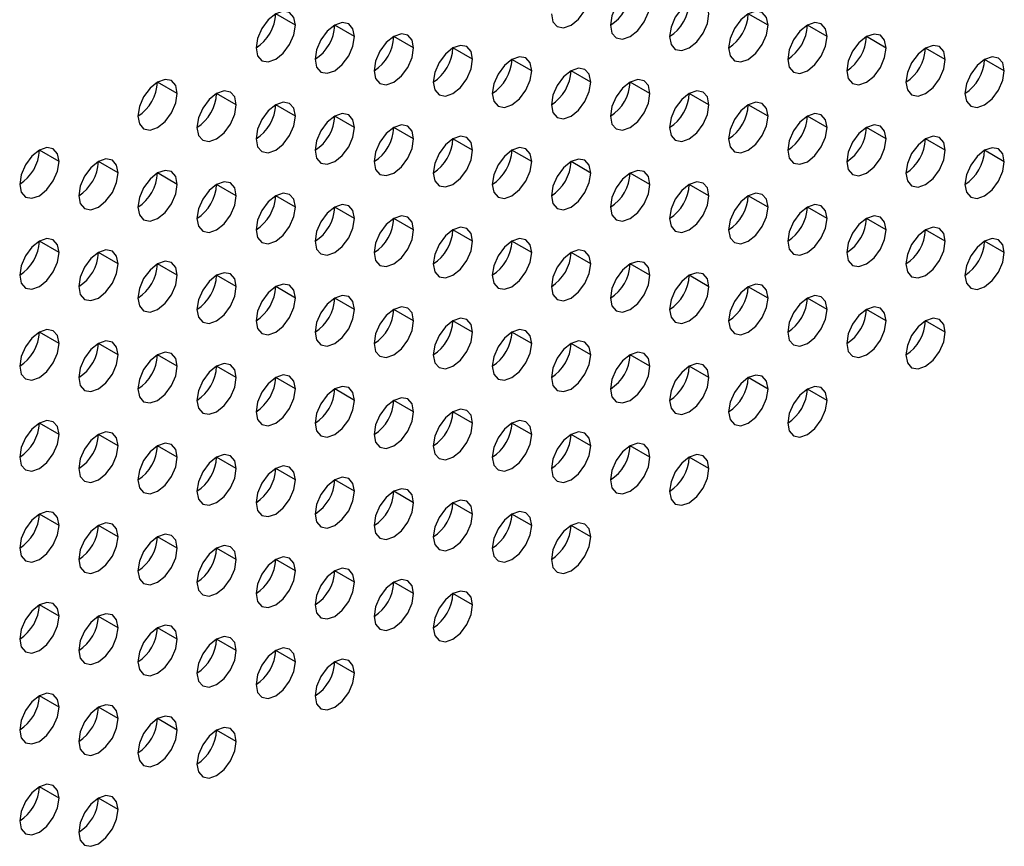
# Model space of a CAD drawing. Header units: millimetres. Extents: x 0 to 1118, y 0 to 864.
# Tile 258 of 397: x 971.8 to 975.33, y 689.58 to 692.55. Entities that reach past the tile are written whole.
import ezdxf

# ---------------------------------------------------------------- set-up
doc = ezdxf.new("R2010")
doc.units = ezdxf.units.MM

msp = doc.modelspace()

# ---------------------------------------------------------------- linework, layer by layer
at = {"color": 7, "linetype": 'Continuous', "lineweight": 25}
for p, q in [((972.7864, 692.5306), (972.7157, 692.5714)), ((974.4835, 692.5304), (974.4127, 692.5713)), ((972.9985, 692.4897), (972.9278, 692.5306)), ((974.6956, 692.4896), (974.6249, 692.5304)), ((973.2107, 692.4489), (973.14, 692.4897)), ((974.9077, 692.4487), (974.837, 692.4896)), ((973.4228, 692.4081), (973.3521, 692.4489)), ((975.1198, 692.4079), (975.0491, 692.4487)), ((973.6349, 692.3672), (973.5642, 692.408)), ((975.332, 692.367), (975.2613, 692.4079)), ((973.8471, 692.3264), (973.7763, 692.3672)), ((972.3621, 692.2857), (972.2914, 692.3265)), ((974.0592, 692.2855), (973.9885, 692.3263)), ((972.5743, 692.2448), (972.5036, 692.2856)), ((974.2713, 692.2447), (974.2006, 692.2855)), ((972.7864, 692.204), (972.7157, 692.2448)), ((974.4835, 692.2038), (974.4127, 692.2446)), ((972.9985, 692.1631), (972.9278, 692.204)), ((974.6956, 692.163), (974.6249, 692.2038)), ((973.2107, 692.1223), (973.14, 692.1631)), ((974.9077, 692.1221), (974.837, 692.1629)), ((973.4228, 692.0814), (973.3521, 692.1223)), ((975.1198, 692.0813), (975.0491, 692.1221)), ((971.9379, 692.0407), (971.8672, 692.0816)), ((973.6349, 692.0406), (973.5642, 692.0814)), ((975.332, 692.0404), (975.2613, 692.0813)), ((972.15, 691.9999), (972.0793, 692.0407)), ((973.8471, 691.9997), (973.7763, 692.0406)), ((972.3621, 691.9591), (972.2914, 691.9999)), ((974.0592, 691.9589), (973.9885, 691.9997)), ((972.5743, 691.9182), (972.5036, 691.959)), ((974.2713, 691.918), (974.2006, 691.9589)), ((972.7864, 691.8774), (972.7157, 691.9182)), ((974.4835, 691.8772), (974.4127, 691.918)), ((972.9985, 691.8365), (972.9278, 691.8773)), ((974.6956, 691.8364), (974.6249, 691.8772)), ((973.2107, 691.7957), (973.14, 691.8365)), ((974.9077, 691.7955), (974.837, 691.8363)), ((973.4228, 691.7548), (973.3521, 691.7956)), ((975.1198, 691.7547), (975.0491, 691.7955)), ((971.9379, 691.7141), (971.8672, 691.755)), ((973.6349, 691.714), (973.5642, 691.7548)), ((975.332, 691.7138), (975.2613, 691.7546)), ((972.15, 691.6733), (972.0793, 691.7141)), ((973.8471, 691.6731), (973.7763, 691.7139)), ((972.3621, 691.6324), (972.2914, 691.6733)), ((974.0592, 691.6323), (973.9885, 691.6731)), ((972.5743, 691.5916), (972.5036, 691.6324)), ((974.2713, 691.5914), (974.2006, 691.6323)), ((972.7864, 691.5507), (972.7157, 691.5916)), ((974.4835, 691.5506), (974.4127, 691.5914)), ((972.9985, 691.5099), (972.9278, 691.5507)), ((974.6956, 691.5097), (974.6249, 691.5506)), ((973.2107, 691.4691), (973.14, 691.5099)), ((974.9077, 691.4689), (974.837, 691.5097)), ((973.4228, 691.4282), (973.3521, 691.469)), ((975.1198, 691.428), (975.0491, 691.4689)), ((971.9379, 691.3875), (971.8672, 691.4283)), ((973.6349, 691.3874), (973.5642, 691.4282)), ((972.15, 691.3467), (972.0793, 691.3875)), ((973.8471, 691.3465), (973.7763, 691.3873)), ((972.3621, 691.3058), (972.2914, 691.3466)), ((974.0592, 691.3057), (973.9885, 691.3465)), ((972.5743, 691.265), (972.5036, 691.3058)), ((974.2713, 691.2648), (974.2006, 691.3056)), ((972.7864, 691.2241), (972.7157, 691.2649)), ((974.4835, 691.224), (974.4127, 691.2648)), ((972.9985, 691.1833), (972.9278, 691.2241)), ((974.6956, 691.1831), (974.6249, 691.2239)), ((973.2107, 691.1424), (973.14, 691.1833)), ((973.4228, 691.1016), (973.3521, 691.1424)), ((971.9379, 691.0609), (971.8672, 691.1017)), ((973.6349, 691.0607), (973.5642, 691.1016)), ((972.15, 691.0201), (972.0793, 691.0609)), ((973.8471, 691.0199), (973.7763, 691.0607)), ((972.3621, 690.9792), (972.2914, 691.02)), ((974.0592, 690.979), (973.9885, 691.0199)), ((972.5743, 690.9384), (972.5036, 690.9792)), ((974.2713, 690.9382), (974.2006, 690.979)), ((972.7864, 690.8975), (972.7157, 690.9383)), ((972.9985, 690.8567), (972.9278, 690.8975)), ((973.2107, 690.8158), (973.14, 690.8566)), ((973.4228, 690.775), (973.3521, 690.8158)), ((971.9379, 690.7343), (971.8672, 690.7751)), ((973.6349, 690.7341), (973.5642, 690.7749)), ((972.15, 690.6934), (972.0793, 690.7343)), ((973.8471, 690.6933), (973.7763, 690.7341)), ((972.3621, 690.6526), (972.2914, 690.6934)), ((972.5743, 690.6117), (972.5036, 690.6526)), ((972.7864, 690.5709), (972.7157, 690.6117)), ((972.9985, 690.53), (972.9278, 690.5709)), ((973.2107, 690.4892), (973.14, 690.53)), ((973.4228, 690.4484), (973.3521, 690.4892)), ((971.9379, 690.4077), (971.8672, 690.4485)), ((972.15, 690.3668), (972.0793, 690.4076)), ((972.3621, 690.326), (972.2914, 690.3668)), ((972.5743, 690.2851), (972.5036, 690.3259)), ((972.7864, 690.2443), (972.7157, 690.2851)), ((972.9985, 690.2034), (972.9278, 690.2443)), ((971.9379, 690.0811), (971.8672, 690.1219)), ((972.15, 690.0402), (972.0793, 690.081)), ((972.3621, 689.9994), (972.2914, 690.0402)), ((972.5743, 689.9585), (972.5036, 689.9993)), ((971.9379, 689.7544), (971.8672, 689.7953)), ((972.15, 689.7136), (972.0793, 689.7544))]:
    msp.add_line(p, q, dxfattribs=at)
at = {"color": 7, "linetype": 'Continuous', "lineweight": 25, "flags": 128}
for points in [[(973.7056, 692.5713), (973.711, 692.5432), (973.7263, 692.5256), (973.7493, 692.5211), (973.7763, 692.5305), (973.8034, 692.5523), (973.8263, 692.5833), (973.8417, 692.6186), (973.8471, 692.653)], [(974.0592, 692.6121), (974.0538, 692.6403), (974.0385, 692.6579), (974.0155, 692.6624), (973.9885, 692.653), (973.9614, 692.6311), (973.9385, 692.6002), (973.9232, 692.5648), (973.9178, 692.5305)], [(973.9178, 692.5305), (973.9232, 692.5023), (973.9385, 692.4847), (973.9614, 692.4802), (973.9885, 692.4897), (974.0155, 692.5115), (974.0385, 692.5424), (974.0538, 692.5778), (974.0592, 692.6121)], [(974.2713, 692.5713), (974.2659, 692.5994), (974.2506, 692.6171), (974.2277, 692.6215), (974.2006, 692.6121), (974.1736, 692.5903), (974.1506, 692.5593), (974.1353, 692.524), (974.1299, 692.4896)], [(972.7864, 692.5306), (972.781, 692.5587), (972.7657, 692.5764), (972.7427, 692.5808), (972.7157, 692.5714), (972.6886, 692.5496), (972.6657, 692.5186), (972.6504, 692.4833), (972.645, 692.449)], [(974.4835, 692.5304), (974.4781, 692.5586), (974.4627, 692.5762), (974.4398, 692.5807), (974.4127, 692.5713), (974.3857, 692.5494), (974.3627, 692.5185), (974.3474, 692.4831), (974.342, 692.4488)], [(974.1299, 692.4896), (974.1353, 692.4615), (974.1506, 692.4439), (974.1736, 692.4394), (974.2006, 692.4488), (974.2277, 692.4706), (974.2506, 692.5016), (974.2659, 692.5369), (974.2713, 692.5713)], [(972.645, 692.449), (972.6504, 692.4208), (972.6657, 692.4032), (972.6886, 692.3987), (972.7157, 692.4081), (972.7427, 692.43), (972.7657, 692.4609), (972.781, 692.4962), (972.7864, 692.5306)], [(972.9985, 692.4897), (972.9931, 692.5179), (972.9778, 692.5355), (972.9549, 692.54), (972.9278, 692.5306), (972.9008, 692.5087), (972.8778, 692.4778), (972.8625, 692.4425), (972.8571, 692.4081)], [(974.342, 692.4488), (974.3474, 692.4207), (974.3627, 692.403), (974.3857, 692.3986), (974.4127, 692.408), (974.4398, 692.4298), (974.4627, 692.4607), (974.4781, 692.4961), (974.4835, 692.5304)], [(974.6956, 692.4896), (974.6902, 692.5177), (974.6749, 692.5354), (974.6519, 692.5398), (974.6249, 692.5304), (974.5978, 692.5086), (974.5749, 692.4776), (974.5595, 692.4423), (974.5542, 692.4079)], [(972.8571, 692.4081), (972.8625, 692.38), (972.8778, 692.3623), (972.9008, 692.3579), (972.9278, 692.3673), (972.9549, 692.3891), (972.9778, 692.4201), (972.9931, 692.4554), (972.9985, 692.4897)], [(973.2107, 692.4489), (973.2053, 692.477), (973.19, 692.4947), (973.167, 692.4991), (973.14, 692.4897), (973.1129, 692.4679), (973.09, 692.437), (973.0746, 692.4016), (973.0692, 692.3673)], [(974.5542, 692.4079), (974.5595, 692.3798), (974.5749, 692.3622), (974.5978, 692.3577), (974.6249, 692.3671), (974.6519, 692.3889), (974.6749, 692.4199), (974.6902, 692.4552), (974.6956, 692.4896)], [(974.9077, 692.4487), (974.9023, 692.4769), (974.887, 692.4945), (974.8641, 692.499), (974.837, 692.4896), (974.8099, 692.4677), (974.787, 692.4368), (974.7717, 692.4015), (974.7663, 692.3671)], [(973.0692, 692.3673), (973.0746, 692.3391), (973.09, 692.3215), (973.1129, 692.317), (973.14, 692.3264), (973.167, 692.3483), (973.19, 692.3792), (973.2053, 692.4145), (973.2107, 692.4489)], [(973.4228, 692.4081), (973.4174, 692.4362), (973.4021, 692.4538), (973.3791, 692.4583), (973.3521, 692.4489), (973.325, 692.427), (973.3021, 692.3961), (973.2868, 692.3608), (973.2814, 692.3264)], [(974.7663, 692.3671), (974.7717, 692.339), (974.787, 692.3213), (974.8099, 692.3169), (974.837, 692.3263), (974.8641, 692.3481), (974.887, 692.379), (974.9023, 692.4144), (974.9077, 692.4487)], [(975.1198, 692.4079), (975.1145, 692.436), (975.0991, 692.4537), (975.0762, 692.4581), (975.0491, 692.4487), (975.0221, 692.4269), (974.9991, 692.3959), (974.9838, 692.3606), (974.9784, 692.3263)], [(973.2814, 692.3264), (973.2868, 692.2983), (973.3021, 692.2806), (973.325, 692.2762), (973.3521, 692.2856), (973.3791, 692.3074), (973.4021, 692.3384), (973.4174, 692.3737), (973.4228, 692.4081)], [(973.6349, 692.3672), (973.6295, 692.3953), (973.6142, 692.413), (973.5913, 692.4174), (973.5642, 692.408), (973.5372, 692.3862), (973.5142, 692.3553), (973.4989, 692.3199), (973.4935, 692.2856)], [(974.9784, 692.3263), (974.9838, 692.2981), (974.9991, 692.2805), (975.0221, 692.276), (975.0491, 692.2854), (975.0762, 692.3073), (975.0991, 692.3382), (975.1145, 692.3735), (975.1198, 692.4079)], [(975.332, 692.367), (975.3266, 692.3952), (975.3113, 692.4128), (975.2883, 692.4173), (975.2613, 692.4079), (975.2342, 692.386), (975.2113, 692.3551), (975.1959, 692.3198), (975.1906, 692.2854)], [(973.4935, 692.2856), (973.4989, 692.2574), (973.5142, 692.2398), (973.5372, 692.2353), (973.5642, 692.2447), (973.5913, 692.2666), (973.6142, 692.2975), (973.6295, 692.3329), (973.6349, 692.3672)], [(973.8471, 692.3264), (973.8417, 692.3545), (973.8263, 692.3721), (973.8034, 692.3766), (973.7763, 692.3672), (973.7493, 692.3454), (973.7263, 692.3144), (973.711, 692.2791), (973.7056, 692.2447)], [(975.1906, 692.2854), (975.1959, 692.2573), (975.2113, 692.2396), (975.2342, 692.2352), (975.2613, 692.2446), (975.2883, 692.2664), (975.3113, 692.2974), (975.3266, 692.3327), (975.332, 692.367)], [(972.3621, 692.2857), (972.3568, 692.3138), (972.3414, 692.3315), (972.3185, 692.3359), (972.2914, 692.3265), (972.2644, 692.3047), (972.2414, 692.2737), (972.2261, 692.2384), (972.2207, 692.204)], [(974.0592, 692.2855), (974.0538, 692.3137), (974.0385, 692.3313), (974.0155, 692.3358), (973.9885, 692.3263), (973.9614, 692.3045), (973.9385, 692.2736), (973.9232, 692.2382), (973.9178, 692.2039)], [(972.5743, 692.2448), (972.5689, 692.273), (972.5536, 692.2906), (972.5306, 692.2951), (972.5036, 692.2857), (972.4765, 692.2638), (972.4536, 692.2329), (972.4382, 692.1975), (972.4328, 692.1632)], [(973.7056, 692.2447), (973.711, 692.2166), (973.7263, 692.1989), (973.7493, 692.1945), (973.7763, 692.2039), (973.8034, 692.2257), (973.8263, 692.2567), (973.8417, 692.292), (973.8471, 692.3264)], [(974.2713, 692.2447), (974.2659, 692.2728), (974.2506, 692.2904), (974.2277, 692.2949), (974.2006, 692.2855), (974.1736, 692.2637), (974.1506, 692.2327), (974.1353, 692.1974), (974.1299, 692.163)], [(972.2207, 692.204), (972.2261, 692.1759), (972.2414, 692.1582), (972.2644, 692.1538), (972.2914, 692.1632), (972.3185, 692.185), (972.3414, 692.216), (972.3568, 692.2513), (972.3621, 692.2857)], [(973.9178, 692.2039), (973.9232, 692.1757), (973.9385, 692.1581), (973.9614, 692.1536), (973.9885, 692.163), (974.0155, 692.1849), (974.0385, 692.2158), (974.0538, 692.2512), (974.0592, 692.2855)], [(972.4328, 692.1632), (972.4382, 692.135), (972.4536, 692.1174), (972.4765, 692.1129), (972.5036, 692.1223), (972.5306, 692.1442), (972.5536, 692.1751), (972.5689, 692.2105), (972.5743, 692.2448)], [(972.7864, 692.204), (972.781, 692.2321), (972.7657, 692.2498), (972.7427, 692.2542), (972.7157, 692.2448), (972.6886, 692.223), (972.6657, 692.192), (972.6504, 692.1567), (972.645, 692.1223)], [(974.1299, 692.163), (974.1353, 692.1349), (974.1506, 692.1172), (974.1736, 692.1128), (974.2006, 692.1222), (974.2277, 692.144), (974.2506, 692.175), (974.2659, 692.2103), (974.2713, 692.2447)], [(974.4835, 692.2038), (974.4781, 692.232), (974.4627, 692.2496), (974.4398, 692.2541), (974.4127, 692.2447), (974.3857, 692.2228), (974.3627, 692.1919), (974.3474, 692.1565), (974.342, 692.1222)], [(972.645, 692.1223), (972.6504, 692.0942), (972.6657, 692.0766), (972.6886, 692.0721), (972.7157, 692.0815), (972.7427, 692.1033), (972.7657, 692.1343), (972.781, 692.1696), (972.7864, 692.204)], [(972.9985, 692.1631), (972.9931, 692.1913), (972.9778, 692.2089), (972.9549, 692.2134), (972.9278, 692.204), (972.9008, 692.1821), (972.8778, 692.1512), (972.8625, 692.1158), (972.8571, 692.0815)], [(974.342, 692.1222), (974.3474, 692.094), (974.3627, 692.0764), (974.3857, 692.0719), (974.4127, 692.0813), (974.4398, 692.1032), (974.4627, 692.1341), (974.4781, 692.1695), (974.4835, 692.2038)], [(974.6956, 692.163), (974.6902, 692.1911), (974.6749, 692.2088), (974.6519, 692.2132), (974.6249, 692.2038), (974.5978, 692.182), (974.5749, 692.151), (974.5595, 692.1157), (974.5542, 692.0813)], [(972.8571, 692.0815), (972.8625, 692.0533), (972.8778, 692.0357), (972.9008, 692.0313), (972.9278, 692.0407), (972.9549, 692.0625), (972.9778, 692.0934), (972.9931, 692.1288), (972.9985, 692.1631)], [(973.2107, 692.1223), (973.2053, 692.1504), (973.19, 692.1681), (973.167, 692.1725), (973.14, 692.1631), (973.1129, 692.1413), (973.09, 692.1103), (973.0746, 692.075), (973.0692, 692.0406)], [(974.5542, 692.0813), (974.5595, 692.0532), (974.5749, 692.0355), (974.5978, 692.0311), (974.6249, 692.0405), (974.6519, 692.0623), (974.6749, 692.0933), (974.6902, 692.1286), (974.6956, 692.163)], [(974.9077, 692.1221), (974.9023, 692.1503), (974.887, 692.1679), (974.8641, 692.1724), (974.837, 692.163), (974.8099, 692.1411), (974.787, 692.1102), (974.7717, 692.0748), (974.7663, 692.0405)], [(973.0692, 692.0406), (973.0746, 692.0125), (973.09, 691.9949), (973.1129, 691.9904), (973.14, 691.9998), (973.167, 692.0216), (973.19, 692.0526), (973.2053, 692.0879), (973.2107, 692.1223)], [(973.4228, 692.0814), (973.4174, 692.1096), (973.4021, 692.1272), (973.3791, 692.1317), (973.3521, 692.1223), (973.325, 692.1004), (973.3021, 692.0695), (973.2868, 692.0342), (973.2814, 691.9998)], [(974.7663, 692.0405), (974.7717, 692.0123), (974.787, 691.9947), (974.8099, 691.9902), (974.837, 691.9996), (974.8641, 692.0215), (974.887, 692.0524), (974.9023, 692.0878), (974.9077, 692.1221)], [(975.1198, 692.0813), (975.1145, 692.1094), (975.0991, 692.1271), (975.0762, 692.1315), (975.0491, 692.1221), (975.0221, 692.1003), (974.9991, 692.0693), (974.9838, 692.034), (974.9784, 691.9996)], [(971.9379, 692.0407), (971.9325, 692.0689), (971.9172, 692.0865), (971.8942, 692.091), (971.8672, 692.0816), (971.8401, 692.0597), (971.8172, 692.0288), (971.8018, 691.9935), (971.7964, 691.9591)], [(973.2814, 691.9998), (973.2868, 691.9717), (973.3021, 691.954), (973.325, 691.9496), (973.3521, 691.959), (973.3791, 691.9808), (973.4021, 692.0117), (973.4174, 692.0471), (973.4228, 692.0814)], [(973.6349, 692.0406), (973.6295, 692.0687), (973.6142, 692.0864), (973.5913, 692.0908), (973.5642, 692.0814), (973.5372, 692.0596), (973.5142, 692.0286), (973.4989, 691.9933), (973.4935, 691.9589)], [(974.9784, 691.9996), (974.9838, 691.9715), (974.9991, 691.9539), (975.0221, 691.9494), (975.0491, 691.9588), (975.0762, 691.9806), (975.0991, 692.0116), (975.1145, 692.0469), (975.1198, 692.0813)], [(975.332, 692.0404), (975.3266, 692.0686), (975.3113, 692.0862), (975.2883, 692.0907), (975.2613, 692.0813), (975.2342, 692.0594), (975.2113, 692.0285), (975.1959, 691.9931), (975.1906, 691.9588)], [(972.15, 691.9999), (972.1446, 692.028), (972.1293, 692.0457), (972.1063, 692.0501), (972.0793, 692.0407), (972.0522, 692.0189), (972.0293, 691.988), (972.014, 691.9526), (972.0086, 691.9183)], [(973.8471, 691.9997), (973.8417, 692.0279), (973.8263, 692.0455), (973.8034, 692.05), (973.7763, 692.0406), (973.7493, 692.0187), (973.7263, 691.9878), (973.711, 691.9525), (973.7056, 691.9181)], [(971.7964, 691.9591), (971.8018, 691.931), (971.8172, 691.9133), (971.8401, 691.9089), (971.8672, 691.9183), (971.8942, 691.9401), (971.9172, 691.9711), (971.9325, 692.0064), (971.9379, 692.0407)], [(973.4935, 691.9589), (973.4989, 691.9308), (973.5142, 691.9132), (973.5372, 691.9087), (973.5642, 691.9181), (973.5913, 691.94), (973.6142, 691.9709), (973.6295, 692.0062), (973.6349, 692.0406)], [(975.1906, 691.9588), (975.1959, 691.9306), (975.2113, 691.913), (975.2342, 691.9085), (975.2613, 691.918), (975.2883, 691.9398), (975.3113, 691.9707), (975.3266, 692.0061), (975.332, 692.0404)], [(972.0086, 691.9183), (972.014, 691.8901), (972.0293, 691.8725), (972.0522, 691.868), (972.0793, 691.8774), (972.1063, 691.8993), (972.1293, 691.9302), (972.1446, 691.9655), (972.15, 691.9999)], [(972.3621, 691.9591), (972.3568, 691.9872), (972.3414, 692.0048), (972.3185, 692.0093), (972.2914, 691.9999), (972.2644, 691.9781), (972.2414, 691.9471), (972.2261, 691.9118), (972.2207, 691.8774)], [(973.7056, 691.9181), (973.711, 691.89), (973.7263, 691.8723), (973.7493, 691.8679), (973.7763, 691.8773), (973.8034, 691.8991), (973.8263, 691.93), (973.8417, 691.9654), (973.8471, 691.9997)], [(974.0592, 691.9589), (974.0538, 691.987), (974.0385, 692.0047), (974.0155, 692.0091), (973.9885, 691.9997), (973.9614, 691.9779), (973.9385, 691.9469), (973.9232, 691.9116), (973.9178, 691.8773)], [(972.2207, 691.8774), (972.2261, 691.8493), (972.2414, 691.8316), (972.2644, 691.8272), (972.2914, 691.8366), (972.3185, 691.8584), (972.3414, 691.8894), (972.3568, 691.9247), (972.3621, 691.9591)], [(972.5743, 691.9182), (972.5689, 691.9463), (972.5536, 691.964), (972.5306, 691.9684), (972.5036, 691.959), (972.4765, 691.9372), (972.4536, 691.9063), (972.4382, 691.8709), (972.4328, 691.8366)], [(973.9178, 691.8773), (973.9232, 691.8491), (973.9385, 691.8315), (973.9614, 691.827), (973.9885, 691.8364), (974.0155, 691.8583), (974.0385, 691.8892), (974.0538, 691.9245), (974.0592, 691.9589)], [(974.2713, 691.918), (974.2659, 691.9462), (974.2506, 691.9638), (974.2277, 691.9683), (974.2006, 691.9589), (974.1736, 691.937), (974.1506, 691.9061), (974.1353, 691.8708), (974.1299, 691.8364)], [(972.4328, 691.8366), (972.4382, 691.8084), (972.4536, 691.7908), (972.4765, 691.7863), (972.5036, 691.7957), (972.5306, 691.8176), (972.5536, 691.8485), (972.5689, 691.8839), (972.5743, 691.9182)], [(972.7864, 691.8774), (972.781, 691.9055), (972.7657, 691.9231), (972.7427, 691.9276), (972.7157, 691.9182), (972.6886, 691.8964), (972.6657, 691.8654), (972.6504, 691.8301), (972.645, 691.7957)], [(974.1299, 691.8364), (974.1353, 691.8083), (974.1506, 691.7906), (974.1736, 691.7862), (974.2006, 691.7956), (974.2277, 691.8174), (974.2506, 691.8484), (974.2659, 691.8837), (974.2713, 691.918)], [(974.4835, 691.8772), (974.4781, 691.9053), (974.4627, 691.923), (974.4398, 691.9274), (974.4127, 691.918), (974.3857, 691.8962), (974.3627, 691.8653), (974.3474, 691.8299), (974.342, 691.7956)], [(972.645, 691.7957), (972.6504, 691.7676), (972.6657, 691.7499), (972.6886, 691.7455), (972.7157, 691.7549), (972.7427, 691.7767), (972.7657, 691.8077), (972.781, 691.843), (972.7864, 691.8774)], [(972.9985, 691.8365), (972.9931, 691.8647), (972.9778, 691.8823), (972.9549, 691.8868), (972.9278, 691.8773), (972.9008, 691.8555), (972.8778, 691.8246), (972.8625, 691.7892), (972.8571, 691.7549)], [(974.342, 691.7956), (974.3474, 691.7674), (974.3627, 691.7498), (974.3857, 691.7453), (974.4127, 691.7547), (974.4398, 691.7766), (974.4627, 691.8075), (974.4781, 691.8428), (974.4835, 691.8772)], [(974.6956, 691.8364), (974.6902, 691.8645), (974.6749, 691.8821), (974.6519, 691.8866), (974.6249, 691.8772), (974.5978, 691.8554), (974.5749, 691.8244), (974.5595, 691.7891), (974.5542, 691.7547)], [(972.8571, 691.7549), (972.8625, 691.7267), (972.8778, 691.7091), (972.9008, 691.7046), (972.9278, 691.714), (972.9549, 691.7359), (972.9778, 691.7668), (972.9931, 691.8022), (972.9985, 691.8365)], [(973.2107, 691.7957), (973.2053, 691.8238), (973.19, 691.8414), (973.167, 691.8459), (973.14, 691.8365), (973.1129, 691.8147), (973.09, 691.7837), (973.0746, 691.7484), (973.0692, 691.714)], [(974.5542, 691.7547), (974.5595, 691.7266), (974.5749, 691.7089), (974.5978, 691.7045), (974.6249, 691.7139), (974.6519, 691.7357), (974.6749, 691.7667), (974.6902, 691.802), (974.6956, 691.8364)], [(974.9077, 691.7955), (974.9023, 691.8236), (974.887, 691.8413), (974.8641, 691.8457), (974.837, 691.8363), (974.8099, 691.8145), (974.787, 691.7836), (974.7717, 691.7482), (974.7663, 691.7139)], [(973.4228, 691.7548), (973.4174, 691.783), (973.4021, 691.8006), (973.3791, 691.8051), (973.3521, 691.7957), (973.325, 691.7738), (973.3021, 691.7429), (973.2868, 691.7075), (973.2814, 691.6732)], [(975.1198, 691.7547), (975.1145, 691.7828), (975.0991, 691.8004), (975.0762, 691.8049), (975.0491, 691.7955), (975.0221, 691.7737), (974.9991, 691.7427), (974.9838, 691.7074), (974.9784, 691.673)], [(971.9379, 691.7141), (971.9325, 691.7423), (971.9172, 691.7599), (971.8942, 691.7644), (971.8672, 691.755), (971.8401, 691.7331), (971.8172, 691.7022), (971.8018, 691.6668), (971.7964, 691.6325)], [(973.0692, 691.714), (973.0746, 691.6859), (973.09, 691.6682), (973.1129, 691.6638), (973.14, 691.6732), (973.167, 691.695), (973.19, 691.726), (973.2053, 691.7613), (973.2107, 691.7957)], [(973.6349, 691.714), (973.6295, 691.7421), (973.6142, 691.7598), (973.5913, 691.7642), (973.5642, 691.7548), (973.5372, 691.733), (973.5142, 691.702), (973.4989, 691.6667), (973.4935, 691.6323)], [(974.7663, 691.7139), (974.7717, 691.6857), (974.787, 691.6681), (974.8099, 691.6636), (974.837, 691.673), (974.8641, 691.6949), (974.887, 691.7258), (974.9023, 691.7612), (974.9077, 691.7955)], [(975.332, 691.7138), (975.3266, 691.742), (975.3113, 691.7596), (975.2883, 691.7641), (975.2613, 691.7546), (975.2342, 691.7328), (975.2113, 691.7019), (975.1959, 691.6665), (975.1906, 691.6322)], [(973.2814, 691.6732), (973.2868, 691.645), (973.3021, 691.6274), (973.325, 691.6229), (973.3521, 691.6323), (973.3791, 691.6542), (973.4021, 691.6851), (973.4174, 691.7205), (973.4228, 691.7548)], [(974.9784, 691.673), (974.9838, 691.6449), (974.9991, 691.6272), (975.0221, 691.6228), (975.0491, 691.6322), (975.0762, 691.654), (975.0991, 691.685), (975.1145, 691.7203), (975.1198, 691.7547)], [(971.7964, 691.6325), (971.8018, 691.6044), (971.8172, 691.5867), (971.8401, 691.5823), (971.8672, 691.5917), (971.8942, 691.6135), (971.9172, 691.6444), (971.9325, 691.6798), (971.9379, 691.7141)], [(972.15, 691.6733), (972.1446, 691.7014), (972.1293, 691.7191), (972.1063, 691.7235), (972.0793, 691.7141), (972.0522, 691.6923), (972.0293, 691.6613), (972.014, 691.626), (972.0086, 691.5916)], [(973.4935, 691.6323), (973.4989, 691.6042), (973.5142, 691.5866), (973.5372, 691.5821), (973.5642, 691.5915), (973.5913, 691.6133), (973.6142, 691.6443), (973.6295, 691.6796), (973.6349, 691.714)], [(973.8471, 691.6731), (973.8417, 691.7013), (973.8263, 691.7189), (973.8034, 691.7234), (973.7763, 691.714), (973.7493, 691.6921), (973.7263, 691.6612), (973.711, 691.6258), (973.7056, 691.5915)], [(975.1906, 691.6322), (975.1959, 691.604), (975.2113, 691.5864), (975.2342, 691.5819), (975.2613, 691.5913), (975.2883, 691.6132), (975.3113, 691.6441), (975.3266, 691.6795), (975.332, 691.7138)], [(972.0086, 691.5916), (972.014, 691.5635), (972.0293, 691.5459), (972.0522, 691.5414), (972.0793, 691.5508), (972.1063, 691.5726), (972.1293, 691.6036), (972.1446, 691.6389), (972.15, 691.6733)], [(972.3621, 691.6324), (972.3568, 691.6606), (972.3414, 691.6782), (972.3185, 691.6827), (972.2914, 691.6733), (972.2644, 691.6514), (972.2414, 691.6205), (972.2261, 691.5852), (972.2207, 691.5508)], [(973.7056, 691.5915), (973.711, 691.5633), (973.7263, 691.5457), (973.7493, 691.5412), (973.7763, 691.5507), (973.8034, 691.5725), (973.8263, 691.6034), (973.8417, 691.6388), (973.8471, 691.6731)], [(974.0592, 691.6323), (974.0538, 691.6604), (974.0385, 691.6781), (974.0155, 691.6825), (973.9885, 691.6731), (973.9614, 691.6513), (973.9385, 691.6203), (973.9232, 691.585), (973.9178, 691.5506)], [(972.2207, 691.5508), (972.2261, 691.5227), (972.2414, 691.505), (972.2644, 691.5006), (972.2914, 691.51), (972.3185, 691.5318), (972.3414, 691.5627), (972.3568, 691.5981), (972.3621, 691.6324)], [(972.5743, 691.5916), (972.5689, 691.6197), (972.5536, 691.6374), (972.5306, 691.6418), (972.5036, 691.6324), (972.4765, 691.6106), (972.4536, 691.5796), (972.4382, 691.5443), (972.4328, 691.51)], [(973.9178, 691.5506), (973.9232, 691.5225), (973.9385, 691.5049), (973.9614, 691.5004), (973.9885, 691.5098), (974.0155, 691.5316), (974.0385, 691.5626), (974.0538, 691.5979), (974.0592, 691.6323)], [(974.2713, 691.5914), (974.2659, 691.6196), (974.2506, 691.6372), (974.2277, 691.6417), (974.2006, 691.6323), (974.1736, 691.6104), (974.1506, 691.5795), (974.1353, 691.5441), (974.1299, 691.5098)], [(972.4328, 691.51), (972.4382, 691.4818), (972.4536, 691.4642), (972.4765, 691.4597), (972.5036, 691.4691), (972.5306, 691.491), (972.5536, 691.5219), (972.5689, 691.5572), (972.5743, 691.5916)], [(972.7864, 691.5507), (972.781, 691.5789), (972.7657, 691.5965), (972.7427, 691.601), (972.7157, 691.5916), (972.6886, 691.5697), (972.6657, 691.5388), (972.6504, 691.5035), (972.645, 691.4691)], [(974.1299, 691.5098), (974.1353, 691.4817), (974.1506, 691.464), (974.1736, 691.4596), (974.2006, 691.469), (974.2277, 691.4908), (974.2506, 691.5217), (974.2659, 691.5571), (974.2713, 691.5914)], [(974.4835, 691.5506), (974.4781, 691.5787), (974.4627, 691.5964), (974.4398, 691.6008), (974.4127, 691.5914), (974.3857, 691.5696), (974.3627, 691.5386), (974.3474, 691.5033), (974.342, 691.4689)], [(972.645, 691.4691), (972.6504, 691.441), (972.6657, 691.4233), (972.6886, 691.4189), (972.7157, 691.4283), (972.7427, 691.4501), (972.7657, 691.4811), (972.781, 691.5164), (972.7864, 691.5507)], [(972.9985, 691.5099), (972.9931, 691.538), (972.9778, 691.5557), (972.9549, 691.5601), (972.9278, 691.5507), (972.9008, 691.5289), (972.8778, 691.498), (972.8625, 691.4626), (972.8571, 691.4283)], [(974.342, 691.4689), (974.3474, 691.4408), (974.3627, 691.4232), (974.3857, 691.4187), (974.4127, 691.4281), (974.4398, 691.4499), (974.4627, 691.4809), (974.4781, 691.5162), (974.4835, 691.5506)], [(974.6956, 691.5097), (974.6902, 691.5379), (974.6749, 691.5555), (974.6519, 691.56), (974.6249, 691.5506), (974.5978, 691.5287), (974.5749, 691.4978), (974.5595, 691.4625), (974.5542, 691.4281)], [(973.2107, 691.4691), (973.2053, 691.4972), (973.19, 691.5148), (973.167, 691.5193), (973.14, 691.5099), (973.1129, 691.488), (973.09, 691.4571), (973.0746, 691.4218), (973.0692, 691.3874)], [(974.9077, 691.4689), (974.9023, 691.497), (974.887, 691.5147), (974.8641, 691.5191), (974.837, 691.5097), (974.8099, 691.4879), (974.787, 691.4569), (974.7717, 691.4216), (974.7663, 691.3873)], [(972.8571, 691.4283), (972.8625, 691.4001), (972.8778, 691.3825), (972.9008, 691.378), (972.9278, 691.3874), (972.9549, 691.4093), (972.9778, 691.4402), (972.9931, 691.4755), (972.9985, 691.5099)], [(974.5542, 691.4281), (974.5595, 691.4), (974.5749, 691.3823), (974.5978, 691.3779), (974.6249, 691.3873), (974.6519, 691.4091), (974.6749, 691.44), (974.6902, 691.4754), (974.6956, 691.5097)], [(973.0692, 691.3874), (973.0746, 691.3593), (973.09, 691.3416), (973.1129, 691.3372), (973.14, 691.3466), (973.167, 691.3684), (973.19, 691.3994), (973.2053, 691.4347), (973.2107, 691.4691)], [(973.4228, 691.4282), (973.4174, 691.4563), (973.4021, 691.474), (973.3791, 691.4784), (973.3521, 691.469), (973.325, 691.4472), (973.3021, 691.4163), (973.2868, 691.3809), (973.2814, 691.3466)], [(974.7663, 691.3873), (974.7717, 691.3591), (974.787, 691.3415), (974.8099, 691.337), (974.837, 691.3464), (974.8641, 691.3683), (974.887, 691.3992), (974.9023, 691.4345), (974.9077, 691.4689)], [(975.1198, 691.428), (975.1145, 691.4562), (975.0991, 691.4738), (975.0762, 691.4783), (975.0491, 691.4689), (975.0221, 691.447), (974.9991, 691.4161), (974.9838, 691.3808), (974.9784, 691.3464)], [(971.9379, 691.3875), (971.9325, 691.4157), (971.9172, 691.4333), (971.8942, 691.4378), (971.8672, 691.4283), (971.8401, 691.4065), (971.8172, 691.3756), (971.8018, 691.3402), (971.7964, 691.3059)], [(973.2814, 691.3466), (973.2868, 691.3184), (973.3021, 691.3008), (973.325, 691.2963), (973.3521, 691.3057), (973.3791, 691.3276), (973.4021, 691.3585), (973.4174, 691.3938), (973.4228, 691.4282)], [(973.6349, 691.3874), (973.6295, 691.4155), (973.6142, 691.4331), (973.5913, 691.4376), (973.5642, 691.4282), (973.5372, 691.4064), (973.5142, 691.3754), (973.4989, 691.3401), (973.4935, 691.3057)], [(974.9784, 691.3464), (974.9838, 691.3183), (974.9991, 691.3006), (975.0221, 691.2962), (975.0491, 691.3056), (975.0762, 691.3274), (975.0991, 691.3584), (975.1145, 691.3937), (975.1198, 691.428)], [(971.7964, 691.3059), (971.8018, 691.2777), (971.8172, 691.2601), (971.8401, 691.2556), (971.8672, 691.265), (971.8942, 691.2869), (971.9172, 691.3178), (971.9325, 691.3532), (971.9379, 691.3875)], [(972.15, 691.3467), (972.1446, 691.3748), (972.1293, 691.3925), (972.1063, 691.3969), (972.0793, 691.3875), (972.0522, 691.3657), (972.0293, 691.3347), (972.014, 691.2994), (972.0086, 691.265)], [(973.4935, 691.3057), (973.4989, 691.2776), (973.5142, 691.2599), (973.5372, 691.2555), (973.5642, 691.2649), (973.5913, 691.2867), (973.6142, 691.3177), (973.6295, 691.353), (973.6349, 691.3874)], [(973.8471, 691.3465), (973.8417, 691.3747), (973.8263, 691.3923), (973.8034, 691.3967), (973.7763, 691.3873), (973.7493, 691.3655), (973.7263, 691.3346), (973.711, 691.2992), (973.7056, 691.2649)], [(972.0086, 691.265), (972.014, 691.2369), (972.0293, 691.2192), (972.0522, 691.2148), (972.0793, 691.2242), (972.1063, 691.246), (972.1293, 691.277), (972.1446, 691.3123), (972.15, 691.3467)], [(972.3621, 691.3058), (972.3568, 691.334), (972.3414, 691.3516), (972.3185, 691.3561), (972.2914, 691.3467), (972.2644, 691.3248), (972.2414, 691.2939), (972.2261, 691.2585), (972.2207, 691.2242)], [(973.7056, 691.2649), (973.711, 691.2367), (973.7263, 691.2191), (973.7493, 691.2146), (973.7763, 691.224), (973.8034, 691.2459), (973.8263, 691.2768), (973.8417, 691.3122), (973.8471, 691.3465)], [(974.0592, 691.3057), (974.0538, 691.3338), (974.0385, 691.3514), (974.0155, 691.3559), (973.9885, 691.3465), (973.9614, 691.3247), (973.9385, 691.2937), (973.9232, 691.2584), (973.9178, 691.224)], [(972.2207, 691.2242), (972.2261, 691.196), (972.2414, 691.1784), (972.2644, 691.1739), (972.2914, 691.1833), (972.3185, 691.2052), (972.3414, 691.2361), (972.3568, 691.2715), (972.3621, 691.3058)], [(972.5743, 691.265), (972.5689, 691.2931), (972.5536, 691.3108), (972.5306, 691.3152), (972.5036, 691.3058), (972.4765, 691.284), (972.4536, 691.253), (972.4382, 691.2177), (972.4328, 691.1833)], [(973.9178, 691.224), (973.9232, 691.1959), (973.9385, 691.1782), (973.9614, 691.1738), (973.9885, 691.1832), (974.0155, 691.205), (974.0385, 691.236), (974.0538, 691.2713), (974.0592, 691.3057)], [(974.2713, 691.2648), (974.2659, 691.293), (974.2506, 691.3106), (974.2277, 691.3151), (974.2006, 691.3056), (974.1736, 691.2838), (974.1506, 691.2529), (974.1353, 691.2175), (974.1299, 691.1832)], [(972.7864, 691.2241), (972.781, 691.2523), (972.7657, 691.2699), (972.7427, 691.2744), (972.7157, 691.265), (972.6886, 691.2431), (972.6657, 691.2122), (972.6504, 691.1768), (972.645, 691.1425)], [(974.4835, 691.224), (974.4781, 691.2521), (974.4627, 691.2698), (974.4398, 691.2742), (974.4127, 691.2648), (974.3857, 691.243), (974.3627, 691.212), (974.3474, 691.1767), (974.342, 691.1423)], [(972.4328, 691.1833), (972.4382, 691.1552), (972.4536, 691.1376), (972.4765, 691.1331), (972.5036, 691.1425), (972.5306, 691.1643), (972.5536, 691.1953), (972.5689, 691.2306), (972.5743, 691.265)], [(972.9985, 691.1833), (972.9931, 691.2114), (972.9778, 691.2291), (972.9549, 691.2335), (972.9278, 691.2241), (972.9008, 691.2023), (972.8778, 691.1713), (972.8625, 691.136), (972.8571, 691.1016)], [(974.1299, 691.1832), (974.1353, 691.155), (974.1506, 691.1374), (974.1736, 691.1329), (974.2006, 691.1423), (974.2277, 691.1642), (974.2506, 691.1951), (974.2659, 691.2305), (974.2713, 691.2648)], [(974.6956, 691.1831), (974.6902, 691.2113), (974.6749, 691.2289), (974.6519, 691.2334), (974.6249, 691.224), (974.5978, 691.2021), (974.5749, 691.1712), (974.5595, 691.1358), (974.5542, 691.1015)], [(972.645, 691.1425), (972.6504, 691.1143), (972.6657, 691.0967), (972.6886, 691.0922), (972.7157, 691.1017), (972.7427, 691.1235), (972.7657, 691.1544), (972.781, 691.1898), (972.7864, 691.2241)], [(974.342, 691.1423), (974.3474, 691.1142), (974.3627, 691.0965), (974.3857, 691.0921), (974.4127, 691.1015), (974.4398, 691.1233), (974.4627, 691.1543), (974.4781, 691.1896), (974.4835, 691.224)], [(972.8571, 691.1016), (972.8625, 691.0735), (972.8778, 691.0559), (972.9008, 691.0514), (972.9278, 691.0608), (972.9549, 691.0826), (972.9778, 691.1136), (972.9931, 691.1489), (972.9985, 691.1833)], [(973.2107, 691.1424), (973.2053, 691.1706), (973.19, 691.1882), (973.167, 691.1927), (973.14, 691.1833), (973.1129, 691.1614), (973.09, 691.1305), (973.0746, 691.0951), (973.0692, 691.0608)], [(974.5542, 691.1015), (974.5595, 691.0733), (974.5749, 691.0557), (974.5978, 691.0512), (974.6249, 691.0606), (974.6519, 691.0825), (974.6749, 691.1134), (974.6902, 691.1488), (974.6956, 691.1831)], [(973.0692, 691.0608), (973.0746, 691.0327), (973.09, 691.015), (973.1129, 691.0106), (973.14, 691.02), (973.167, 691.0418), (973.19, 691.0727), (973.2053, 691.1081), (973.2107, 691.1424)], [(973.4228, 691.1016), (973.4174, 691.1297), (973.4021, 691.1474), (973.3791, 691.1518), (973.3521, 691.1424), (973.325, 691.1206), (973.3021, 691.0896), (973.2868, 691.0543), (973.2814, 691.0199)], [(971.9379, 691.0609), (971.9325, 691.089), (971.9172, 691.1067), (971.8942, 691.1111), (971.8672, 691.1017), (971.8401, 691.0799), (971.8172, 691.049), (971.8018, 691.0136), (971.7964, 690.9793)], [(973.2814, 691.0199), (973.2868, 690.9918), (973.3021, 690.9742), (973.325, 690.9697), (973.3521, 690.9791), (973.3791, 691.0009), (973.4021, 691.0319), (973.4174, 691.0672), (973.4228, 691.1016)], [(973.6349, 691.0607), (973.6295, 691.0889), (973.6142, 691.1065), (973.5913, 691.111), (973.5642, 691.1016), (973.5372, 691.0797), (973.5142, 691.0488), (973.4989, 691.0135), (973.4935, 690.9791)], [(971.7964, 690.9793), (971.8018, 690.9511), (971.8172, 690.9335), (971.8401, 690.929), (971.8672, 690.9384), (971.8942, 690.9603), (971.9172, 690.9912), (971.9325, 691.0265), (971.9379, 691.0609)], [(972.15, 691.0201), (972.1446, 691.0482), (972.1293, 691.0658), (972.1063, 691.0703), (972.0793, 691.0609), (972.0522, 691.039), (972.0293, 691.0081), (972.014, 690.9728), (972.0086, 690.9384)], [(973.4935, 690.9791), (973.4989, 690.951), (973.5142, 690.9333), (973.5372, 690.9289), (973.5642, 690.9383), (973.5913, 690.9601), (973.6142, 690.991), (973.6295, 691.0264), (973.6349, 691.0607)], [(973.8471, 691.0199), (973.8417, 691.048), (973.8263, 691.0657), (973.8034, 691.0701), (973.7763, 691.0607), (973.7493, 691.0389), (973.7263, 691.0079), (973.711, 690.9726), (973.7056, 690.9383)], [(972.3621, 690.9792), (972.3568, 691.0073), (972.3414, 691.025), (972.3185, 691.0294), (972.2914, 691.02), (972.2644, 690.9982), (972.2414, 690.9673), (972.2261, 690.9319), (972.2207, 690.8976)], [(974.0592, 690.979), (974.0538, 691.0072), (974.0385, 691.0248), (974.0155, 691.0293), (973.9885, 691.0199), (973.9614, 690.998), (973.9385, 690.9671), (973.9232, 690.9318), (973.9178, 690.8974)], [(972.0086, 690.9384), (972.014, 690.9103), (972.0293, 690.8926), (972.0522, 690.8882), (972.0793, 690.8976), (972.1063, 690.9194), (972.1293, 690.9504), (972.1446, 690.9857), (972.15, 691.0201)], [(972.5743, 690.9384), (972.5689, 690.9665), (972.5536, 690.9841), (972.5306, 690.9886), (972.5036, 690.9792), (972.4765, 690.9574), (972.4536, 690.9264), (972.4382, 690.8911), (972.4328, 690.8567)], [(973.7056, 690.9383), (973.711, 690.9101), (973.7263, 690.8925), (973.7493, 690.888), (973.7763, 690.8974), (973.8034, 690.9193), (973.8263, 690.9502), (973.8417, 690.9855), (973.8471, 691.0199)], [(974.2713, 690.9382), (974.2659, 690.9663), (974.2506, 690.984), (974.2277, 690.9884), (974.2006, 690.979), (974.1736, 690.9572), (974.1506, 690.9263), (974.1353, 690.8909), (974.1299, 690.8566)], [(972.2207, 690.8976), (972.2261, 690.8694), (972.2414, 690.8518), (972.2644, 690.8473), (972.2914, 690.8567), (972.3185, 690.8786), (972.3414, 690.9095), (972.3568, 690.9449), (972.3621, 690.9792)], [(973.9178, 690.8974), (973.9232, 690.8693), (973.9385, 690.8516), (973.9614, 690.8472), (973.9885, 690.8566), (974.0155, 690.8784), (974.0385, 690.9094), (974.0538, 690.9447), (974.0592, 690.979)], [(972.4328, 690.8567), (972.4382, 690.8286), (972.4536, 690.8109), (972.4765, 690.8065), (972.5036, 690.8159), (972.5306, 690.8377), (972.5536, 690.8687), (972.5689, 690.904), (972.5743, 690.9384)], [(972.7864, 690.8975), (972.781, 690.9257), (972.7657, 690.9433), (972.7427, 690.9478), (972.7157, 690.9383), (972.6886, 690.9165), (972.6657, 690.8856), (972.6504, 690.8502), (972.645, 690.8159)], [(974.1299, 690.8566), (974.1353, 690.8284), (974.1506, 690.8108), (974.1736, 690.8063), (974.2006, 690.8157), (974.2277, 690.8376), (974.2506, 690.8685), (974.2659, 690.9038), (974.2713, 690.9382)], [(972.645, 690.8159), (972.6504, 690.7877), (972.6657, 690.7701), (972.6886, 690.7656), (972.7157, 690.775), (972.7427, 690.7969), (972.7657, 690.8278), (972.781, 690.8632), (972.7864, 690.8975)], [(972.9985, 690.8567), (972.9931, 690.8848), (972.9778, 690.9024), (972.9549, 690.9069), (972.9278, 690.8975), (972.9008, 690.8757), (972.8778, 690.8447), (972.8625, 690.8094), (972.8571, 690.775)], [(972.8571, 690.775), (972.8625, 690.7469), (972.8778, 690.7292), (972.9008, 690.7248), (972.9278, 690.7342), (972.9549, 690.756), (972.9778, 690.787), (972.9931, 690.8223), (972.9985, 690.8567)], [(973.2107, 690.8158), (973.2053, 690.844), (973.19, 690.8616), (973.167, 690.8661), (973.14, 690.8567), (973.1129, 690.8348), (973.09, 690.8039), (973.0746, 690.7685), (973.0692, 690.7342)], [(973.0692, 690.7342), (973.0746, 690.706), (973.09, 690.6884), (973.1129, 690.6839), (973.14, 690.6933), (973.167, 690.7152), (973.19, 690.7461), (973.2053, 690.7815), (973.2107, 690.8158)], [(973.4228, 690.775), (973.4174, 690.8031), (973.4021, 690.8208), (973.3791, 690.8252), (973.3521, 690.8158), (973.325, 690.794), (973.3021, 690.763), (973.2868, 690.7277), (973.2814, 690.6933)], [(971.9379, 690.7343), (971.9325, 690.7624), (971.9172, 690.7801), (971.8942, 690.7845), (971.8672, 690.7751), (971.8401, 690.7533), (971.8172, 690.7223), (971.8018, 690.687), (971.7964, 690.6526)], [(973.2814, 690.6933), (973.2868, 690.6652), (973.3021, 690.6475), (973.325, 690.6431), (973.3521, 690.6525), (973.3791, 690.6743), (973.4021, 690.7053), (973.4174, 690.7406), (973.4228, 690.775)], [(973.6349, 690.7341), (973.6295, 690.7623), (973.6142, 690.7799), (973.5913, 690.7844), (973.5642, 690.775), (973.5372, 690.7531), (973.5142, 690.7222), (973.4989, 690.6868), (973.4935, 690.6525)], [(972.15, 690.6934), (972.1446, 690.7216), (972.1293, 690.7392), (972.1063, 690.7437), (972.0793, 690.7343), (972.0522, 690.7124), (972.0293, 690.6815), (972.014, 690.6462), (972.0086, 690.6118)], [(973.8471, 690.6933), (973.8417, 690.7214), (973.8263, 690.7391), (973.8034, 690.7435), (973.7763, 690.7341), (973.7493, 690.7123), (973.7263, 690.6813), (973.711, 690.646), (973.7056, 690.6116)], [(971.7964, 690.6526), (971.8018, 690.6245), (971.8172, 690.6069), (971.8401, 690.6024), (971.8672, 690.6118), (971.8942, 690.6336), (971.9172, 690.6646), (971.9325, 690.6999), (971.9379, 690.7343)], [(972.3621, 690.6526), (972.3568, 690.6807), (972.3414, 690.6984), (972.3185, 690.7028), (972.2914, 690.6934), (972.2644, 690.6716), (972.2414, 690.6406), (972.2261, 690.6053), (972.2207, 690.5709)], [(973.4935, 690.6525), (973.4989, 690.6243), (973.5142, 690.6067), (973.5372, 690.6022), (973.5642, 690.6116), (973.5913, 690.6335), (973.6142, 690.6644), (973.6295, 690.6998), (973.6349, 690.7341)], [(972.0086, 690.6118), (972.014, 690.5837), (972.0293, 690.566), (972.0522, 690.5616), (972.0793, 690.571), (972.1063, 690.5928), (972.1293, 690.6237), (972.1446, 690.6591), (972.15, 690.6934)], [(973.7056, 690.6116), (973.711, 690.5835), (973.7263, 690.5659), (973.7493, 690.5614), (973.7763, 690.5708), (973.8034, 690.5926), (973.8263, 690.6236), (973.8417, 690.6589), (973.8471, 690.6933)], [(972.2207, 690.5709), (972.2261, 690.5428), (972.2414, 690.5252), (972.2644, 690.5207), (972.2914, 690.5301), (972.3185, 690.552), (972.3414, 690.5829), (972.3568, 690.6182), (972.3621, 690.6526)], [(972.5743, 690.6117), (972.5689, 690.6399), (972.5536, 690.6575), (972.5306, 690.662), (972.5036, 690.6526), (972.4765, 690.6307), (972.4536, 690.5998), (972.4382, 690.5645), (972.4328, 690.5301)], [(972.4328, 690.5301), (972.4382, 690.502), (972.4536, 690.4843), (972.4765, 690.4799), (972.5036, 690.4893), (972.5306, 690.5111), (972.5536, 690.542), (972.5689, 690.5774), (972.5743, 690.6117)], [(972.7864, 690.5709), (972.781, 690.599), (972.7657, 690.6167), (972.7427, 690.6211), (972.7157, 690.6117), (972.6886, 690.5899), (972.6657, 690.5589), (972.6504, 690.5236), (972.645, 690.4893)], [(972.645, 690.4893), (972.6504, 690.4611), (972.6657, 690.4435), (972.6886, 690.439), (972.7157, 690.4484), (972.7427, 690.4703), (972.7657, 690.5012), (972.781, 690.5365), (972.7864, 690.5709)], [(972.9985, 690.53), (972.9931, 690.5582), (972.9778, 690.5758), (972.9549, 690.5803), (972.9278, 690.5709), (972.9008, 690.549), (972.8778, 690.5181), (972.8625, 690.4828), (972.8571, 690.4484)], [(972.8571, 690.4484), (972.8625, 690.4203), (972.8778, 690.4026), (972.9008, 690.3982), (972.9278, 690.4076), (972.9549, 690.4294), (972.9778, 690.4604), (972.9931, 690.4957), (972.9985, 690.53)], [(973.2107, 690.4892), (973.2053, 690.5173), (973.19, 690.535), (973.167, 690.5394), (973.14, 690.53), (973.1129, 690.5082), (973.09, 690.4773), (973.0746, 690.4419), (973.0692, 690.4076)], [(973.4228, 690.4484), (973.4174, 690.4765), (973.4021, 690.4941), (973.3791, 690.4986), (973.3521, 690.4892), (973.325, 690.4674), (973.3021, 690.4364), (973.2868, 690.4011), (973.2814, 690.3667)], [(971.9379, 690.4077), (971.9325, 690.4358), (971.9172, 690.4534), (971.8942, 690.4579), (971.8672, 690.4485), (971.8401, 690.4267), (971.8172, 690.3957), (971.8018, 690.3604), (971.7964, 690.326)], [(973.0692, 690.4076), (973.0746, 690.3794), (973.09, 690.3618), (973.1129, 690.3573), (973.14, 690.3667), (973.167, 690.3886), (973.19, 690.4195), (973.2053, 690.4548), (973.2107, 690.4892)], [(973.2814, 690.3667), (973.2868, 690.3386), (973.3021, 690.3209), (973.325, 690.3165), (973.3521, 690.3259), (973.3791, 690.3477), (973.4021, 690.3787), (973.4174, 690.414), (973.4228, 690.4484)], [(971.7964, 690.326), (971.8018, 690.2979), (971.8172, 690.2802), (971.8401, 690.2758), (971.8672, 690.2852), (971.8942, 690.307), (971.9172, 690.338), (971.9325, 690.3733), (971.9379, 690.4077)], [(972.15, 690.3668), (972.1446, 690.395), (972.1293, 690.4126), (972.1063, 690.4171), (972.0793, 690.4077), (972.0522, 690.3858), (972.0293, 690.3549), (972.014, 690.3195), (972.0086, 690.2852)], [(972.0086, 690.2852), (972.014, 690.257), (972.0293, 690.2394), (972.0522, 690.2349), (972.0793, 690.2443), (972.1063, 690.2662), (972.1293, 690.2971), (972.1446, 690.3325), (972.15, 690.3668)], [(972.3621, 690.326), (972.3568, 690.3541), (972.3414, 690.3718), (972.3185, 690.3762), (972.2914, 690.3668), (972.2644, 690.345), (972.2414, 690.314), (972.2261, 690.2787), (972.2207, 690.2443)], [(972.2207, 690.2443), (972.2261, 690.2162), (972.2414, 690.1986), (972.2644, 690.1941), (972.2914, 690.2035), (972.3185, 690.2253), (972.3414, 690.2563), (972.3568, 690.2916), (972.3621, 690.326)], [(972.5743, 690.2851), (972.5689, 690.3133), (972.5536, 690.3309), (972.5306, 690.3354), (972.5036, 690.326), (972.4765, 690.3041), (972.4536, 690.2732), (972.4382, 690.2378), (972.4328, 690.2035)], [(972.4328, 690.2035), (972.4382, 690.1753), (972.4536, 690.1577), (972.4765, 690.1532), (972.5036, 690.1627), (972.5306, 690.1845), (972.5536, 690.2154), (972.5689, 690.2508), (972.5743, 690.2851)], [(972.7864, 690.2443), (972.781, 690.2724), (972.7657, 690.2901), (972.7427, 690.2945), (972.7157, 690.2851), (972.6886, 690.2633), (972.6657, 690.2323), (972.6504, 690.197), (972.645, 690.1626)], [(972.645, 690.1626), (972.6504, 690.1345), (972.6657, 690.1169), (972.6886, 690.1124), (972.7157, 690.1218), (972.7427, 690.1436), (972.7657, 690.1746), (972.781, 690.2099), (972.7864, 690.2443)], [(972.9985, 690.2034), (972.9931, 690.2316), (972.9778, 690.2492), (972.9549, 690.2537), (972.9278, 690.2443), (972.9008, 690.2224), (972.8778, 690.1915), (972.8625, 690.1561), (972.8571, 690.1218)], [(972.8571, 690.1218), (972.8625, 690.0937), (972.8778, 690.076), (972.9008, 690.0716), (972.9278, 690.081), (972.9549, 690.1028), (972.9778, 690.1337), (972.9931, 690.1691), (972.9985, 690.2034)], [(971.9379, 690.0811), (971.9325, 690.1092), (971.9172, 690.1268), (971.8942, 690.1313), (971.8672, 690.1219), (971.8401, 690.1), (971.8172, 690.0691), (971.8018, 690.0338), (971.7964, 689.9994)], [(971.7964, 689.9994), (971.8018, 689.9713), (971.8172, 689.9536), (971.8401, 689.9492), (971.8672, 689.9586), (971.8942, 689.9804), (971.9172, 690.0114), (971.9325, 690.0467), (971.9379, 690.0811)], [(972.15, 690.0402), (972.1446, 690.0683), (972.1293, 690.086), (972.1063, 690.0904), (972.0793, 690.081), (972.0522, 690.0592), (972.0293, 690.0283), (972.014, 689.9929), (972.0086, 689.9586)], [(972.0086, 689.9586), (972.014, 689.9304), (972.0293, 689.9128), (972.0522, 689.9083), (972.0793, 689.9177), (972.1063, 689.9396), (972.1293, 689.9705), (972.1446, 690.0058), (972.15, 690.0402)], [(972.3621, 689.9994), (972.3568, 690.0275), (972.3414, 690.0451), (972.3185, 690.0496), (972.2914, 690.0402), (972.2644, 690.0184), (972.2414, 689.9874), (972.2261, 689.9521), (972.2207, 689.9177)], [(972.2207, 689.9177), (972.2261, 689.8896), (972.2414, 689.8719), (972.2644, 689.8675), (972.2914, 689.8769), (972.3185, 689.8987), (972.3414, 689.9297), (972.3568, 689.965), (972.3621, 689.9994)], [(972.5743, 689.9585), (972.5689, 689.9867), (972.5536, 690.0043), (972.5306, 690.0087), (972.5036, 689.9993), (972.4765, 689.9775), (972.4536, 689.9466), (972.4382, 689.9112), (972.4328, 689.8769)], [(972.4328, 689.8769), (972.4382, 689.8487), (972.4536, 689.8311), (972.4765, 689.8266), (972.5036, 689.836), (972.5306, 689.8579), (972.5536, 689.8888), (972.5689, 689.9242), (972.5743, 689.9585)], [(971.9379, 689.7544), (971.9325, 689.7826), (971.9172, 689.8002), (971.8942, 689.8047), (971.8672, 689.7953), (971.8401, 689.7734), (971.8172, 689.7425), (971.8018, 689.7071), (971.7964, 689.6728)], [(971.7964, 689.6728), (971.8018, 689.6447), (971.8172, 689.627), (971.8401, 689.6226), (971.8672, 689.632), (971.8942, 689.6538), (971.9172, 689.6847), (971.9325, 689.7201), (971.9379, 689.7544)], [(972.15, 689.7136), (972.1446, 689.7417), (972.1293, 689.7594), (972.1063, 689.7638), (972.0793, 689.7544), (972.0522, 689.7326), (972.0293, 689.7016), (972.014, 689.6663), (972.0086, 689.6319)], [(972.0086, 689.6319), (972.014, 689.6038), (972.0293, 689.5862), (972.0522, 689.5817), (972.0793, 689.5911), (972.1063, 689.6129), (972.1293, 689.6439), (972.1446, 689.6792), (972.15, 689.7136)]]:
    msp.add_lwpolyline(points, dxfattribs=at)
at = {"color": 7, "linetype": 'Continuous', "lineweight": 25}
for centre in [(973.835, 692.6599), (974.0471, 692.6191), (972.5622, 692.5784), (974.2592, 692.5782), (972.7743, 692.5376), (974.4714, 692.5374), (972.9864, 692.4967), (974.6835, 692.4965), (973.1986, 692.4559), (974.8956, 692.4557), (973.4107, 692.415), (975.1077, 692.4149), (973.6228, 692.3742), (972.1379, 692.3335), (973.835, 692.3333), (972.35, 692.2926), (974.0471, 692.2925), (972.5622, 692.2518), (974.2592, 692.2516), (972.7743, 692.2109), (974.4714, 692.2108), (972.9864, 692.1701), (974.6835, 692.1699), (973.1986, 692.1292), (974.8956, 692.1291), (971.7136, 692.0886), (973.4107, 692.0884), (975.1077, 692.0882), (971.9258, 692.0477), (973.6228, 692.0475), (972.1379, 692.0069), (973.835, 692.0067), (972.35, 691.966), (974.0471, 691.9659), (972.5622, 691.9252), (974.2592, 691.925), (972.7743, 691.8843), (974.4714, 691.8842), (972.9864, 691.8435), (974.6835, 691.8433), (973.1986, 691.8026), (974.8956, 691.8025), (971.7136, 691.7619), (973.4107, 691.7618), (975.1077, 691.7616), (971.9258, 691.7211), (973.6228, 691.7209), (972.1379, 691.6802), (973.835, 691.6801), (972.35, 691.6394), (974.0471, 691.6392), (972.5622, 691.5986), (974.2592, 691.5984), (972.7743, 691.5577), (974.4714, 691.5575), (972.9864, 691.5169), (974.6835, 691.5167), (973.1986, 691.476), (974.8956, 691.4759), (971.7136, 691.4353), (973.4107, 691.4352), (971.9258, 691.3945), (973.6228, 691.3943), (972.1379, 691.3536), (973.835, 691.3535), (972.35, 691.3128), (974.0471, 691.3126), (972.5622, 691.2719), (974.2592, 691.2718), (972.7743, 691.2311), (974.4714, 691.2309), (972.9864, 691.1902), (973.1986, 691.1494), (971.7136, 691.1087), (973.4107, 691.1085), (971.9258, 691.0679), (973.6228, 691.0677), (972.1379, 691.027), (973.835, 691.0269), (972.35, 690.9862), (974.0471, 690.986), (972.5622, 690.9453), (972.7743, 690.9045), (972.9864, 690.8636), (973.1986, 690.8228), (971.7136, 690.7821), (973.4107, 690.7819), (971.9258, 690.7412), (973.6228, 690.7411), (972.1379, 690.7004), (972.35, 690.6595), (972.5622, 690.6187), (972.7743, 690.5779), (972.9864, 690.537), (973.1986, 690.4962), (971.7136, 690.4555), (971.9258, 690.4146), (972.1379, 690.3738), (972.35, 690.3329), (972.5622, 690.2921), (972.7743, 690.2512), (971.7136, 690.1289), (971.9258, 690.088), (972.1379, 690.0472), (972.35, 690.0063), (971.7136, 689.8022), (971.9258, 689.7614)]:
    msp.add_arc(centre, 0.1537, 302.6055, 357.3945, dxfattribs=at)

doc.saveas('drawing.dxf')
